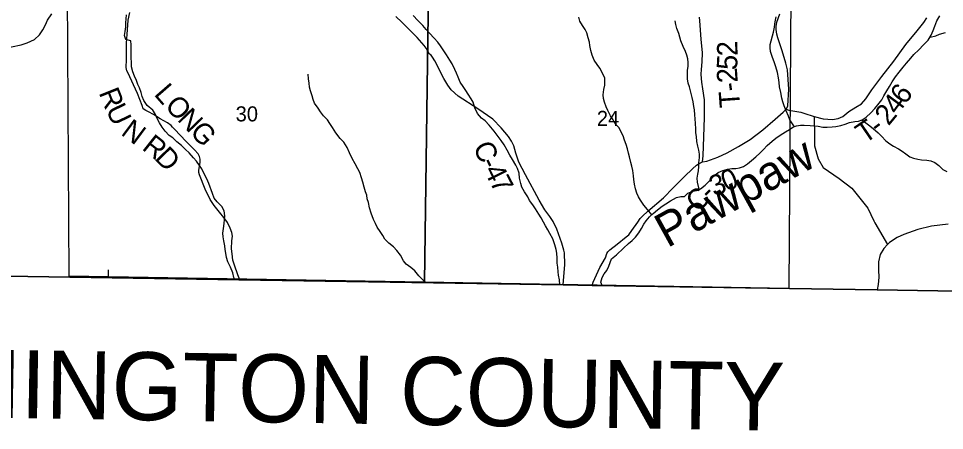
# Model space of a CAD drawing. Extents: x 2043100 to 2470832, y 443715 to 810583.
# Drawn here: x 2294648 to 2308244, y 580057 to 586108 of the extents above; entities that cross this region are included whole.
import ezdxf

# ---------------------------------------------------------------- set-up
doc = ezdxf.new("R2010")
doc.units = 0
for name, color, linetype in [('GM_X_Adjacent_County', 7, 'Continuous'), ('GM_X_Adjacent_County_Text', 7, 'Continuous'), ('GM_X_County', 7, 'Continuous'), ('GM_X_County_Road', 7, 'Continuous'), ('GM_X_County_Road_Text', 7, 'Continuous'), ('GM_X_Minor_River', 7, 'Continuous'), ('GM_X_Minor_River_Text', 7, 'Continuous'), ('GM_X_Section', 7, 'Continuous'), ('GM_X_Section_Text', 7, 'Continuous'), ('GM_X_Township', 7, 'Continuous'), ('GM_X_Township_Road', 7, 'Continuous'), ('GM_X_Township_Road_Text', 7, 'Continuous'), ('GM_X_Township_ROW', 7, 'Continuous')]:
    doc.layers.add(name, color=color, linetype=linetype)

msp = doc.modelspace()

# ---------------------------------------------------------------- linework, layer by layer
at = {"layer": 'GM_X_Adjacent_County'}
msp.add_lwpolyline([(2281245, 585133), (2282808, 585107), (2284689, 585075), (2285481, 585062), (2289256, 585067), (2290718, 585069), (2290742, 582400), (2291370, 582373), (2297884, 582270), (2302644, 582195), (2303069, 582188), (2307256, 582122), (2309929, 582079)], dxfattribs=at)
at = {"layer": 'GM_X_County'}
msp.add_lwpolyline([(2309929, 582079), (2307256, 582122), (2303069, 582188), (2302644, 582195), (2297884, 582270), (2291370, 582373), (2290742, 582400), (2290718, 585069), (2289256, 585067), (2285481, 585062), (2284689, 585075), (2282808, 585107), (2281245, 585133)], dxfattribs=at)
at = {"layer": 'GM_X_County_Road'}
for points in [[(2303069, 582188), (2303086, 582236), (2303186, 582451), (2303266, 582591), (2303287, 582656), (2303303, 582680), (2303331, 582712), (2303440, 582794), (2303572, 582901), (2303608, 582933), (2303654, 582992), (2303741, 583118), (2303777, 583169), (2303809, 583205), (2303889, 583279), (2304118, 583474), (2304259, 583621), (2304425, 583786), (2304542, 583899), (2304604, 583955), (2304652, 583981), (2304692, 584003), (2304754, 584014), (2304916, 584072), (2305054, 584137), (2305219, 584230), (2305389, 584332), (2305579, 584475), (2305759, 584628), (2305877, 584733), (2305921, 584775), (2305931, 584791), (2305943, 584827), (2305958, 585072), (2305937, 585355), (2305917, 585453), (2305862, 585632), (2305799, 585826), (2305785, 585880), (2305773, 585946), (2305773, 585990), (2305785, 586053), (2305826, 586175)], [(2302644, 582195), (2302668, 582494), (2302664, 582666), (2302655, 582706), (2302625, 582806), (2302550, 583013), (2302498, 583127), (2302449, 583199), (2302377, 583297), (2302294, 583438), (2302090, 583814), (2301994, 584000), (2301949, 584129), (2301919, 584239), (2301888, 584307), (2301842, 584373), (2301733, 584503), (2301612, 584629), (2301391, 584783), (2301102, 584969), (2301003, 585059), (2300951, 585129), (2300895, 585225), (2300759, 585486), (2300729, 585542), (2300705, 585570), (2300681, 585586), (2300657, 585630), (2300634, 585670), (2300606, 585712), (2300502, 585828), (2300276, 586052), (2300186, 586136)]]:
    msp.add_lwpolyline(points, dxfattribs=at)
at = {"layer": 'GM_X_Minor_River'}
for points in [[(2297824, 582273), (2297809, 582305), (2297794, 582373), (2297761, 582454), (2297722, 582534), (2297703, 582596), (2297690, 582662), (2297682, 582716), (2297675, 582770), (2297662, 582844), (2297655, 582902), (2297648, 582956), (2297657, 583026), (2297669, 583099), (2297674, 583155), (2297675, 583209), (2297666, 583285), (2297631, 583347), (2297566, 583416), (2297519, 583468), (2297495, 583536), (2297441, 583683), (2297412, 583755), (2297375, 583829), (2297340, 583898), (2297305, 583950), (2297260, 584012), (2297219, 584063), (2297156, 584137), (2297099, 584186), (2297043, 584242), (2296974, 584295), (2296915, 584356), (2296862, 584392), (2296803, 584455), (2296757, 584512), (2296716, 584576), (2296687, 584630), (2296654, 584706), (2296621, 584763), (2296536, 584832), (2296487, 584902), (2296464, 584964), (2296449, 585020), (2296424, 585090), (2296400, 585141), (2296381, 585199), (2296350, 585259), (2296325, 585323), (2296306, 585399), (2296307, 585469), (2296304, 585527), (2296302, 585581), (2296301, 585653), (2296304, 585722), (2296295, 585782), (2296223, 585801), (2296204, 585859), (2296213, 585919), (2296222, 585985), (2296226, 586043), (2296227, 586104), (2296232, 586162)], [(2302597, 582197), (2302590, 582268), (2302577, 582338), (2302574, 582388), (2302567, 582454), (2302558, 582516), (2302555, 582590), (2302550, 582660), (2302544, 582714), (2302523, 582786), (2302495, 582870), (2302450, 582948), (2302422, 583005), (2302385, 583063), (2302358, 583115), (2302323, 583179), (2302286, 583236), (2302239, 583312), (2302198, 583369), (2302153, 583437), (2302125, 583489), (2302078, 583562), (2302039, 583630), (2302022, 583686), (2302005, 583762), (2301998, 583834), (2301977, 583904), (2301950, 583956), (2301901, 584035), (2301864, 584103), (2301825, 584173), (2301778, 584252), (2301735, 584316), (2301674, 584397), (2301631, 584455), (2301558, 584542), (2301499, 584606), (2301444, 584645), (2301389, 584714), (2301348, 584796), (2301325, 584878), (2301295, 584930), (2301248, 584995), (2301217, 585049), (2301176, 585107), (2301135, 585172), (2301104, 585246), (2301079, 585304), (2301054, 585360), (2301013, 585443), (2300979, 585497), (2300931, 585573), (2300891, 585634), (2300844, 585706), (2300803, 585762), (2300750, 585817), (2300683, 585894), (2300632, 585948), (2300585, 586003), (2300512, 586081), (2300441, 586150)], [(2303220, 582187), (2303199, 582237), (2303218, 582306), (2303247, 582356), (2303285, 582407), (2303314, 582468), (2303337, 582522), (2303357, 582576), (2303426, 582635), (2303529, 582737), (2303606, 582802), (2303660, 582847), (2303705, 582898), (2303754, 582958), (2303796, 583025), (2303829, 583088), (2303864, 583138), (2303912, 583195), (2303969, 583244), (2304032, 583299), (2304100, 583354), (2304151, 583387), (2304223, 583428), (2304307, 583481), (2304374, 583492), (2304425, 583496), (2304478, 583541), (2304550, 583574), (2304602, 583583), (2304663, 583608), (2304731, 583661), (2304806, 583736), (2304857, 583793), (2304921, 583845), (2304988, 583876), (2305058, 583897), (2305122, 583904), (2305182, 583907), (2305234, 583914), (2305292, 583936), (2305350, 583975), (2305409, 584022), (2305473, 584075), (2305532, 584130), (2305589, 584183), (2305639, 584244), (2305712, 584305), (2305770, 584350), (2305833, 584395), (2305911, 584444), (2305968, 584478), (2306020, 584511), (2306072, 584530), (2306130, 584539), (2306182, 584539), (2306270, 584536), (2306326, 584533), (2306390, 584526), (2306459, 584511), (2306523, 584512), (2306595, 584517), (2306651, 584523), (2306723, 584538), (2306787, 584555), (2306852, 584580), (2306926, 584595), (2306984, 584602), (2307038, 584621), (2307094, 584657), (2307161, 584724), (2307220, 584785), (2307268, 584840), (2307323, 584915), (2307354, 584971), (2307397, 585044), (2307436, 585109), (2307476, 585180), (2307525, 585250), (2307580, 585321), (2307637, 585394), (2307686, 585453), (2307752, 585524), (2307793, 585581), (2307866, 585648), (2307935, 585721), (2308004, 585792), (2308050, 585861), (2308077, 585933), (2308102, 585996), (2308133, 586074), (2308176, 586147)], [(2303948, 583226), (2303882, 583305), (2303831, 583366), (2303780, 583438), (2303751, 583490), (2303727, 583543), (2303708, 583605), (2303693, 583675), (2303684, 583743), (2303679, 583799), (2303666, 583876), (2303653, 583938), (2303639, 583991), (2303620, 584077), (2303607, 584131), (2303590, 584195), (2303571, 584257), (2303548, 584319), (2303525, 584385), (2303462, 584508), (2303409, 584562), (2303380, 584618), (2303339, 584677), (2303302, 584757), (2303279, 584811), (2303252, 584877), (2303236, 584931), (2303233, 584989), (2303242, 585063), (2303255, 585131), (2303258, 585184), (2303256, 585234), (2303225, 585305), (2303184, 585379), (2303143, 585433), (2303102, 585496), (2303071, 585572), (2303050, 585636), (2303035, 585710), (2303030, 585762), (2303010, 585824), (2302991, 585896), (2302970, 585948), (2302927, 586003), (2302888, 586071), (2302873, 586127)], [(2304644, 583600), (2304618, 583705), (2304611, 583761), (2304625, 583820), (2304634, 583870), (2304637, 583934), (2304636, 583986), (2304647, 584065), (2304647, 584115), (2304636, 584173), (2304621, 584235), (2304608, 584303), (2304601, 584373), (2304595, 584431), (2304592, 584489), (2304589, 584565), (2304582, 584633), (2304579, 584695), (2304572, 584765), (2304563, 584817), (2304553, 584883), (2304540, 584949), (2304521, 585025), (2304498, 585105), (2304483, 585159), (2304472, 585223), (2304469, 585293), (2304472, 585347), (2304482, 585402), (2304481, 585460), (2304476, 585514), (2304463, 585572), (2304443, 585624), (2304406, 585697), (2304373, 585779), (2304356, 585835), (2304343, 585887), (2304314, 585959), (2304299, 586021), (2304289, 586073)], [(2306041, 584519), (2305976, 584621), (2305952, 584673), (2305921, 584751), (2305890, 584826), (2305869, 584884), (2305856, 584940), (2305843, 585022), (2305824, 585106), (2305815, 585166), (2305806, 585236), (2305793, 585316), (2305770, 585398), (2305749, 585458), (2305714, 585550), (2305689, 585622), (2305684, 585678), (2305685, 585728), (2305699, 585780), (2305720, 585855), (2305735, 585905), (2305748, 585979), (2305754, 586029), (2305763, 586082), (2305772, 586132)], [(2308033, 585835), (2308116, 585855), (2308172, 585878), (2308261, 585901)], [(2300633, 582228), (2300584, 582270), (2300527, 582330), (2300466, 582401), (2300408, 582450), (2300339, 582498), (2300302, 582551), (2300259, 582631), (2300204, 582700), (2300153, 582752), (2300086, 582809), (2300029, 582868), (2299995, 582920), (2299958, 582978), (2299913, 583043), (2299888, 583099), (2299861, 583157), (2299828, 583247), (2299803, 583329), (2299788, 583407), (2299769, 583459), (2299761, 583511), (2299744, 583563), (2299725, 583630), (2299704, 583704), (2299685, 583768), (2299662, 583844), (2299631, 583900), (2299592, 583972), (2299549, 584051), (2299510, 584133), (2299473, 584213), (2299424, 584290), (2299373, 584346), (2299308, 584429), (2299257, 584505), (2299220, 584568), (2299183, 584622), (2299126, 584679), (2299081, 584737), (2299049, 584791), (2298996, 584864), (2298975, 584918), (2298958, 584970), (2298937, 585044), (2298922, 585102), (2298914, 585158), (2298905, 585224), (2298902, 585292)], [(2307033, 584619), (2307129, 584546), (2307198, 584494), (2307269, 584429), (2307320, 584378), (2307385, 584312), (2307441, 584269), (2307498, 584234), (2307567, 584194), (2307625, 584159), (2307676, 584120), (2307736, 584078), (2307789, 584055), (2307851, 584040), (2307907, 584032), (2307987, 584029), (2308042, 584020), (2308102, 583991), (2308161, 583949), (2308222, 583892), (2308280, 583859)], [(2295975, 582302), (2295970, 582345), (2295967, 582417)]]:
    msp.add_lwpolyline(points, dxfattribs=at)
at = {"layer": 'GM_X_Section'}
for points in [[(2300680, 587246), (2300611, 582235), (2295390, 582323), (2295360, 587320)], [(2305993, 587190), (2305959, 582143), (2300611, 582235), (2300680, 587246)]]:
    msp.add_lwpolyline(points, close=True, dxfattribs=at)
at = {"layer": 'GM_X_Township'}
msp.add_lwpolyline([(2309929, 582079), (2307256, 582122), (2303069, 582188), (2302644, 582195), (2297884, 582270), (2291370, 582373), (2290742, 582400), (2290718, 585069), (2290786, 589239), (2290846, 592873), (2290885, 606181), (2290909, 610789), (2290899, 614059), (2290900, 618867), (2291836, 618850), (2297254, 618753), (2300671, 618691), (2300679, 619574), (2300717, 624094), (2303048, 624077), (2305185, 624062), (2306890, 624048), (2310832, 624022)], dxfattribs=at)
at = {"layer": 'GM_X_Township_Road'}
for points in [[(2294404, 585665), (2294689, 585720), (2294775, 585749), (2294885, 585801), (2294955, 585868), (2295005, 585944), (2295043, 586016), (2295075, 586083), (2295136, 586179)], [(2297884, 582270), (2297888, 582292), (2297868, 582342), (2297820, 582485), (2297797, 582561), (2297783, 582651), (2297777, 582723), (2297782, 582842), (2297788, 582910), (2297780, 582964), (2297756, 583030), (2297715, 583110), (2297665, 583185), (2297599, 583265), (2297522, 583363), (2297460, 583451), (2297387, 583603), (2297304, 583814), (2297296, 583844), (2297294, 583874), (2297300, 583912), (2297314, 583994), (2297313, 584044), (2297303, 584082), (2297285, 584122), (2297231, 584177), (2297104, 584307), (2296941, 584479), (2296911, 584511), (2296891, 584535), (2296834, 584575), (2296730, 584635), (2296629, 584699), (2296557, 584738), (2296517, 584758), (2296477, 584780), (2296463, 584828), (2296394, 585005), (2296337, 585135), (2296256, 585303), (2296238, 585341), (2296228, 585390), (2296232, 585504), (2296235, 585747), (2296248, 585943), (2296258, 586084), (2296280, 586198)], [(2304692, 584003), (2304699, 584092), (2304709, 584369), (2304720, 584654), (2304723, 584790), (2304719, 584912), (2304696, 585075), (2304682, 585171), (2304676, 585229), (2304674, 585291), (2304678, 585360), (2304685, 585472), (2304689, 585602), (2304674, 585807), (2304653, 586074), (2304649, 586126)], [(2305921, 584775), (2305960, 584760), (2306017, 584754), (2306134, 584734), (2306178, 584720), (2306329, 584668), (2306465, 584634), (2306602, 584626), (2306682, 584641), (2306750, 584671), (2306842, 584741), (2306942, 584804), (2307024, 584856), (2307090, 584929), (2307176, 585059), (2307250, 585160), (2307324, 585254), (2307502, 585481), (2307679, 585725), (2307841, 585928), (2307939, 586050), (2307987, 586119)], [(2307222, 583106), (2307409, 582787)], [(2308297, 583086), (2308053, 583059), (2307852, 583009), (2307646, 582934), (2307548, 582890), (2307437, 582817), (2307409, 582787), (2307356, 582731), (2307302, 582644), (2307274, 582534), (2307276, 582413), (2307279, 582307), (2307273, 582201), (2307256, 582122)]]:
    msp.add_lwpolyline(points, dxfattribs=at)
at = {"layer": 'GM_X_Township_ROW'}
msp.add_lwpolyline([(2306329, 584668), (2306335, 584363), (2306335, 584237), (2306391, 584049), (2306464, 583920), (2306696, 583760), (2306886, 583615), (2307119, 583324), (2307206, 583134), (2307222, 583108), (2307222, 583106)], dxfattribs=at)

# ---------------------------------------------------------------- texts
at = {"layer": 'GM_X_Adjacent_County_Text'}
msp.add_text('WASHINGTON COUNTY', height=1000, rotation=359.0397, dxfattribs=at).set_placement((2290660, 580306))
at = {"layer": 'GM_X_County_Road_Text'}
for s, rotation, p in [('C', 294.7757, (2301316, 584223)), ('-', 295.33, (2301421, 583996)), ('4', 296.3409, (2301476, 583880)), ('3', 21.7067, (2304862, 583491)), ('0', 22.8045, (2305039, 583562)), ('7', 297.5525, (2301561, 583708)), ('C', 44.0616, (2304621, 583249)), ('-', 44.4942, (2304800, 583422))]:
    msp.add_text(s, height=300, rotation=rotation, dxfattribs=at).set_placement(p)
at = {"layer": 'GM_X_Minor_River_Text'}
msp.add_text('Pawpaw', height=500, rotation=28.9378, dxfattribs=at).set_placement((2304174, 582732))
at = {"layer": 'GM_X_Section_Text'}
for s, p in [('30', (2297836, 584597)), ('24', (2303140, 584531))]:
    msp.add_text(s, height=220.8, rotation=0, dxfattribs=at).set_placement(p)
at = {"layer": 'GM_X_Township_Road_Text'}
for s, rotation, p in [('2', 91.9353, (2305208, 585560)), ('5', 86.8395, (2305197, 585346)), ('2', 93.7757, (2305210, 585171)), ('R', 291.8471, (2295823, 585018)), ('L', 311.0452, (2296626, 584991)), ('-', 97.9329, (2305226, 585055)), ('6', 53.7944, (2307663, 584829)), ('O', 313.502, (2296783, 584811)), ('T', 94.1394, (2305244, 584810)), ('4', 53.4802, (2307552, 584679)), ('U', 295.5761, (2295924, 584770)), ('N', 314.1309, (2296967, 584617)), ('2', 50.3865, (2307423, 584522)), ('N', 323.4284, (2296138, 584410)), ('G', 313.4002, (2297151, 584428)), ('T', 34.3569, (2307072, 584261)), ('-', 36.6873, (2307268, 584395)), ('R', 321.6358, (2296448, 584193)), ('D', 314.2169, (2296634, 584047))]:
    msp.add_text(s, height=300, rotation=rotation, dxfattribs=at).set_placement(p)

doc.saveas('drawing.dxf')
